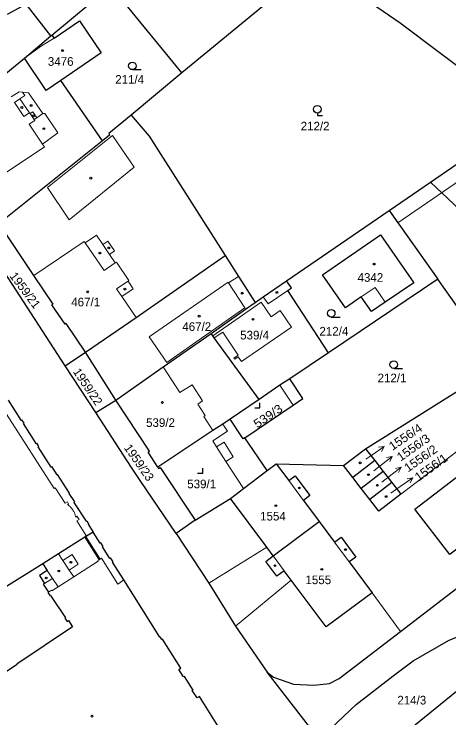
# Model space of a CAD drawing. Extents: x -679733 to -673243, y -1075091 to -1066557.
# Drawn here: x -676245.5 to -676159.8, y -1071507.3 to -1071368.7 of the extents above; entities that cross this region are included whole.
import ezdxf
from ezdxf.enums import TextEntityAlignment as Align

# ---------------------------------------------------------------- set-up
doc = ezdxf.new("R2010")
doc.units = 0
doc.header["$LTSCALE"] = 0.68
for name, color, linetype, lineweight in [('1', 7, 'Continuous', 25), ('13', 7, 'Continuous', 13), ('3', 7, 'Continuous', 25), ('4', 7, 'Continuous', 13), ('5', 7, 'Continuous', 25), ('7', 7, 'Continuous', 13)]:
    doc.layers.add(name, color=color, linetype=linetype, lineweight=lineweight)
doc.layers.add('2', color=7, linetype='Continuous')

msp = doc.modelspace()

# ---------------------------------------------------------------- linework, layer by layer
at = {"layer": '1'}
for p, q in [((-676212.44, -1071380.32), (-676226.41, -1071363.15)), ((-676212.44, -1071380.32), (-676222.41, -1071388.6)), ((-676228.06, -1071393.71), (-676236.26, -1071381.77)), ((-676228.06, -1071393.71), (-676248.45, -1071409.96)), ((-676191.8, -1071421.24), (-676171.58, -1071407.4)), ((-676171.58, -1071407.4), (-676161.97, -1071420.93)), ((-676235.41, -1071438), (-676231.41, -1071435.27)), ((-676183.52, -1071435.44), (-676191.17, -1071440.51)), ((-676197.19, -1071444.57), (-676202.93, -1071448.46)), ((-676180.56, -1071457.62), (-676176.23, -1071454.33)), ((-676174.42, -1071456.63), (-676178.74, -1071459.96)), ((-676172.75, -1071458.79), (-676177.06, -1071462.12)), ((-676171.07, -1071460.92), (-676175.38, -1071464.27)), ((-676209.79, -1071468.37), (-676213.52, -1071470.97)), ((-676194.42, -1071475.38), (-676185.39, -1071468.59)), ((-676239.8, -1071476.92), (-676247.99, -1071482.08))]:
    msp.add_line(p, q, dxfattribs=at)
for points in [[(-676238.22, -1071373.02), (-676238.02, -1071372.85), (-676226.41, -1071363.15), (-676236.03, -1071351.55)], [(-676145.96, -1071389.8), (-676154.3, -1071381.9), (-676169.39, -1071370.54), (-676186.36, -1071358.86), (-676212.44, -1071380.32)], [(-676238.22, -1071373.02), (-676243.11, -1071366.75), (-676246.82, -1071368.82), (-676248.8, -1071366.5), (-676248.42, -1071366.18), (-676250.62, -1071363.6)], [(-676238.02, -1071372.85), (-676237.59, -1071373.44), (-676232.58, -1071370.05), (-676228.32, -1071376.34), (-676236.26, -1071381.77)], [(-676260.75, -1071391.57), (-676243.45, -1071377.39), (-676238.22, -1071373.02)], [(-676236.26, -1071381.77), (-676239.14, -1071383.74), (-676243.45, -1071377.39)], [(-676222.41, -1071388.6), (-676226.79, -1071392.25), (-676226.65, -1071392.59), (-676228.06, -1071393.71)], [(-676222.41, -1071388.6), (-676218.87, -1071392.76), (-676203.88, -1071416.27)], [(-676171.58, -1071407.4), (-676163.43, -1071401.8), (-676145.96, -1071389.8)], [(-676213.52, -1071470.97), (-676220.62, -1071460.55), (-676222.34, -1071458), (-676229.36, -1071447.19), (-676235.41, -1071438), (-676251.88, -1071412.65), (-676256.11, -1071406.36), (-676264.1, -1071394.37)], [(-676231.41, -1071435.27), (-676235.21, -1071429.65), (-676235.41, -1071429.79), (-676238.01, -1071425.95), (-676237.8, -1071425.81), (-676241.59, -1071420.19), (-676248.45, -1071409.96)], [(-676231.41, -1071435.27), (-676221.41, -1071428.49), (-676203.88, -1071416.27)], [(-676203.88, -1071416.27), (-676201.28, -1071420.37), (-676197.99, -1071425.51)], [(-676197.99, -1071425.51), (-676196.39, -1071424.39), (-676191.8, -1071421.24)], [(-676183.52, -1071435.44), (-676191.55, -1071423.13), (-676190.84, -1071422.64), (-676191.8, -1071421.24)], [(-676176.23, -1071454.33), (-676149.98, -1071437.81), (-676161.97, -1071420.93), (-676183.52, -1071435.44)], [(-676206.67, -1071431.58), (-676199.87, -1071426.82), (-676197.99, -1071425.51)], [(-676195.61, -1071498.27), (-676194.33, -1071499.29), (-676190.45, -1071500.63), (-676186.39, -1071500.86), (-676183.3, -1071500.51), (-676181.45, -1071499.54), (-676169.32, -1071490.26), (-676155.77, -1071479.81), (-676116.82, -1071450.1), (-676105.46, -1071441.41), (-676103.63, -1071438.86), (-676102.31, -1071432.23), (-676103.85, -1071429.71)], [(-676225.43, -1071444.73), (-676216.09, -1071438.17), (-676206.67, -1071431.58)], [(-676197.19, -1071444.57), (-676206.02, -1071432.48), (-676206.31, -1071432.04), (-676206.67, -1071431.58)], [(-676229.36, -1071447.19), (-676225.43, -1071444.73), (-676231.41, -1071435.27)], [(-676200.04, -1071452.15), (-676190.47, -1071445.69), (-676188.55, -1071444.39), (-676191.17, -1071440.51)], [(-676191.17, -1071440.51), (-676193.11, -1071441.8), (-676197.19, -1071444.57)], [(-676246.66, -1071444.72), (-676244.11, -1071448.7), (-676243.98, -1071448.62), (-676243.58, -1071449.25), (-676243.71, -1071449.33), (-676241.17, -1071453.29), (-676241.04, -1071453.21), (-676240.64, -1071453.84), (-676240.77, -1071453.92), (-676238.22, -1071457.9), (-676238.09, -1071457.82), (-676237.06, -1071459.41), (-676236.97, -1071459.35), (-676234.59, -1071463.05), (-676234.68, -1071463.1), (-676233.56, -1071464.77), (-676233.68, -1071464.85), (-676231.3, -1071468.56), (-676231.17, -1071468.48), (-676230.78, -1071469.09), (-676230.9, -1071469.17), (-676229.92, -1071470.7)], [(-676217.15, -1071457.93), (-676219.06, -1071455), (-676218.77, -1071454.8), (-676225.43, -1071444.73)], [(-676202.93, -1071448.46), (-676204.37, -1071449.46), (-676206.28, -1071450.73), (-676217.15, -1071457.93)], [(-676200.04, -1071452.15), (-676200.31, -1071452.33), (-676202.93, -1071448.46)], [(-676202.84, -1071464.07), (-676200.3, -1071462.15), (-676195.58, -1071458.59), (-676200.04, -1071452.15)], [(-676176.23, -1071454.33), (-676174.42, -1071456.63), (-676172.75, -1071458.79), (-676171.07, -1071460.92)], [(-676145.96, -1071464.56), (-676159.64, -1071475.11), (-676166.53, -1071466.17), (-676152.74, -1071455.65)], [(-676217.15, -1071457.93), (-676216.99, -1071458.18), (-676216.67, -1071457.97), (-676209.79, -1071468.37), (-676202.84, -1071464.07)], [(-676195.58, -1071458.59), (-676193.83, -1071457.27), (-676180.56, -1071457.62)], [(-676193.83, -1071457.27), (-676191.37, -1071460.57), (-676190.08, -1071459.61), (-676187.17, -1071463.52), (-676188.46, -1071464.48), (-676185.39, -1071468.59)], [(-676171.07, -1071460.92), (-676169.25, -1071463.25), (-676173.62, -1071466.6), (-676175.38, -1071464.27), (-676177.06, -1071462.12), (-676178.74, -1071459.96), (-676180.56, -1071457.62)], [(-676194.42, -1071475.38), (-676195.7, -1071473.65), (-676202.84, -1071464.07)], [(-676185.39, -1071468.59), (-676182.35, -1071472.67), (-676181.06, -1071471.72), (-676178.16, -1071475.62), (-676179.44, -1071476.58), (-676174.94, -1071482.63), (-676184.01, -1071489.36), (-676190.87, -1071480.15), (-676192.24, -1071478.31), (-676193.71, -1071479.4), (-676195.89, -1071476.47), (-676194.42, -1071475.38)], [(-676229.92, -1071470.7), (-676231.2, -1071471.51), (-676231.33, -1071471.59), (-676231.54, -1071471.72), (-676236.72, -1071474.98), (-676239.8, -1071476.92)], [(-676205.35, -1071508.84), (-676208.95, -1071503.04), (-676209.37, -1071503.34), (-676210.36, -1071501.91), (-676210.22, -1071501.81), (-676211.92, -1071499.14), (-676212.06, -1071499.23), (-676213.03, -1071497.76), (-676212.61, -1071497.48), (-676216.24, -1071491.78), (-676216.33, -1071491.84), (-676216.66, -1071491.33), (-676216.74, -1071491.39), (-676223.87, -1071480.09), (-676226.09, -1071476.64), (-676225.97, -1071476.56), (-676226.46, -1071475.8), (-676226.58, -1071475.88), (-676228.03, -1071473.63), (-676227.91, -1071473.55), (-676228.39, -1071472.8), (-676228.52, -1071472.88), (-676229.92, -1071470.7)], [(-676213.52, -1071470.97), (-676207.08, -1071480.76), (-676201.86, -1071489.2), (-676195.61, -1071498.27)], [(-676239.8, -1071476.92), (-676238.93, -1071478.26), (-676240.49, -1071479.27), (-676239.49, -1071480.81), (-676239.75, -1071480.97), (-676238.66, -1071482.51), (-676238.81, -1071482.6), (-676238.36, -1071483.27), (-676238.27, -1071483.21), (-676235.37, -1071487.61), (-676235.46, -1071487.67), (-676235.04, -1071488.3), (-676234.74, -1071488.12), (-676233.96, -1071489.36), (-676244.91, -1071496.68), (-676244.85, -1071496.76), (-676246.97, -1071498.18), (-676247.02, -1071498.09), (-676256.21, -1071504.28), (-676239.52, -1071529.02)], [(-676185.21, -1071511.67), (-676182.99, -1071509.28), (-676178.08, -1071504.63), (-676170.77, -1071498.97), (-676166.87, -1071496.02), (-676159.91, -1071492.03), (-676149.18, -1071487.6), (-676135.18, -1071483.51), (-676133.82, -1071483.02)], [(-676133.82, -1071483.02), (-676138.35, -1071486.48), (-676140.02, -1071487.75), (-676150.11, -1071495.46), (-676151.27, -1071496.35), (-676171.66, -1071512.88), (-676174.11, -1071515.94), (-676174.47, -1071518.15), (-676173.82, -1071520.81), (-676172.53, -1071524.32)], [(-676174.44, -1071525.51), (-676176.89, -1071527.02), (-676186.01, -1071513.21), (-676186.25, -1071512.79), (-676185.21, -1071511.67), (-676195.61, -1071498.27)]]:
    msp.add_lwpolyline(points, dxfattribs=at)
msp.add_lwpolyline([(-676172.33, -1071425.46), (-676175.05, -1071427.31), (-676177.06, -1071424.41), (-676180.17, -1071426.58), (-676184.7, -1071420.09), (-676173.31, -1071412.2), (-676166.74, -1071421.62)], close=True, dxfattribs=at)
at = {"layer": '13'}
msp.add_lwpolyline([(-676171.58, -1071407.4), (-676169.84, -1071409.85), (-676143.73, -1071391.91), (-676145.96, -1071389.8), (-676163.43, -1071401.8)], close=True, dxfattribs=at)
at = {"layer": '3'}
for p, q in [((-676222.163, -1071379.67), (-676220.413, -1071379.67)), ((-676182.993, -1071428.38), (-676181.243, -1071428.38)), ((-676170.663, -1071438.47), (-676168.913, -1071438.47))]:
    msp.add_line(p, q, dxfattribs=at)
for points in [[(-676185.72, -1071388.212), (-676185.72, -1071388.71), (-676184.719, -1071388.71)], [(-676198.051, -1071446.23), (-676197.05, -1071446.23), (-676197.05, -1071445.23)], [(-676209.301, -1071459.1), (-676208.3, -1071459.1), (-676208.3, -1071458.1)]]:
    msp.add_lwpolyline(points, dxfattribs=at)
for centre in [(-676222.1629, -1071378.9198), (-676185.7193, -1071387.4609), (-676182.9929, -1071427.6298), (-676170.6629, -1071437.7198)]:
    msp.add_circle(centre, 0.75, dxfattribs=at)
at = {"layer": '4'}
for p, q in [((-676240.04, -1071375.01), (-676237.59, -1071373.44)), ((-676243.45, -1071377.39), (-676240.04, -1071375.01)), ((-676246.04, -1071385.05), (-676244.48, -1071384.02)), ((-676244.48, -1071384.02), (-676243.83, -1071384.08)), ((-676243.83, -1071384.08), (-676242.6, -1071384.21)), ((-676243.83, -1071384.08), (-676243.38, -1071384.74)), ((-676242.6, -1071384.21), (-676239.81, -1071388.32)), ((-676244.32, -1071385.38), (-676245.41, -1071386.12)), ((-676243.38, -1071384.74), (-676244.32, -1071385.38)), ((-676244.32, -1071385.38), (-676242.44, -1071388.15)), ((-676245.41, -1071386.12), (-676243.54, -1071388.87)), ((-676242.44, -1071388.15), (-676243.54, -1071388.87)), ((-676242.33, -1071388.32), (-676242.44, -1071388.15)), ((-676241.79, -1071387.95), (-676242.33, -1071388.32)), ((-676242.33, -1071388.32), (-676241.53, -1071389.5)), ((-676240.99, -1071389.14), (-676241.79, -1071387.95)), ((-676240.99, -1071389.14), (-676239.81, -1071388.32)), ((-676239.81, -1071388.32), (-676239.4, -1071388.31)), ((-676236.82, -1071392.12), (-676239.4, -1071388.31)), ((-676242.52, -1071390.39), (-676241.41, -1071389.67)), ((-676241.53, -1071389.5), (-676240.99, -1071389.14)), ((-676241.41, -1071389.67), (-676241.53, -1071389.5)), ((-676239.87, -1071394.32), (-676242.52, -1071390.39)), ((-676239.87, -1071394.32), (-676236.82, -1071392.12)), ((-676238.92, -1071402.89), (-676226.08, -1071392.62)), ((-676226.08, -1071392.62), (-676221.78, -1071398.89)), ((-676239.5, -1071394.85), (-676239.87, -1071394.32)), ((-676252.66, -1071403.68), (-676239.5, -1071394.85)), ((-676234.64, -1071409.24), (-676221.78, -1071398.89)), ((-676130.17, -1071433.29), (-676163.43, -1071401.8)), ((-676234.64, -1071409.24), (-676238.92, -1071402.89)), ((-676231.47, -1071413.78), (-676229.23, -1071412.25)), ((-676229.23, -1071412.25), (-676228, -1071414.09)), ((-676241.59, -1071420.19), (-676231.67, -1071413.49)), ((-676231.67, -1071413.49), (-676231.47, -1071413.78)), ((-676227.74, -1071419.23), (-676231.47, -1071413.78)), ((-676228, -1071414.09), (-676226.98, -1071413.4)), ((-676226.98, -1071413.4), (-676225.67, -1071415.35)), ((-676226.68, -1071416.04), (-676228, -1071414.09)), ((-676225.67, -1071415.35), (-676226.68, -1071416.04)), ((-676226.68, -1071416.04), (-676225.55, -1071417.72)), ((-676225.55, -1071417.72), (-676227.74, -1071419.23)), ((-676225.55, -1071417.72), (-676225.31, -1071417.57)), ((-676225.31, -1071417.57), (-676222.84, -1071421.19)), ((-676203.2, -1071421.62), (-676201.28, -1071420.37)), ((-676223.01, -1071421.3), (-676225.27, -1071422.84)), ((-676222.84, -1071421.19), (-676223.01, -1071421.3)), ((-676223.01, -1071421.3), (-676222, -1071422.8)), ((-676218.87, -1071432.25), (-676203.28, -1071421.49)), ((-676203.28, -1071421.49), (-676203.2, -1071421.62)), ((-676203.2, -1071421.62), (-676200.02, -1071426.58)), ((-676225.27, -1071422.84), (-676224.25, -1071424.33)), ((-676222, -1071422.8), (-676224.25, -1071424.33)), ((-676191.55, -1071423.13), (-676195.44, -1071425.78)), ((-676224.25, -1071424.33), (-676221.41, -1071428.49)), ((-676195.44, -1071425.78), (-676196.39, -1071424.39)), ((-676206.31, -1071432.04), (-676196.81, -1071425.42)), ((-676196.81, -1071425.42), (-676194.8, -1071428.3)), ((-676200.02, -1071426.58), (-676215.35, -1071437.35)), ((-676200.02, -1071426.58), (-676199.87, -1071426.82)), ((-676194.8, -1071428.3), (-676193.04, -1071427.08)), ((-676193.04, -1071427.08), (-676190.8, -1071430.33)), ((-676190.8, -1071430.33), (-676200.68, -1071437.09)), ((-676206.02, -1071432.48), (-676204.36, -1071431.35)), ((-676204.36, -1071431.35), (-676201.3, -1071435.86)), ((-676215.35, -1071437.35), (-676218.87, -1071432.25)), ((-676169.25, -1071463.25), (-676130.17, -1071433.29)), ((-676201.3, -1071435.86), (-676202.16, -1071436.44)), ((-676202.16, -1071436.44), (-676202.01, -1071436.69)), ((-676202.01, -1071436.69), (-676201.3, -1071436.2)), ((-676201.3, -1071436.2), (-676200.68, -1071437.09)), ((-676216.09, -1071438.17), (-676212.8, -1071443.23)), ((-676237.57, -1071462.12), (-676250.3, -1071442.38)), ((-676212.8, -1071443.23), (-676210.37, -1071441.69)), ((-676210.37, -1071441.69), (-676208.35, -1071444.88)), ((-676190.47, -1071445.69), (-676193.11, -1071441.8)), ((-676208.35, -1071444.88), (-676209.3, -1071445.51)), ((-676209.3, -1071445.51), (-676208.69, -1071446.46)), ((-676208.69, -1071446.46), (-676207.85, -1071447.76)), ((-676207.85, -1071447.76), (-676208.11, -1071447.92)), ((-676208.11, -1071447.92), (-676206.28, -1071450.73)), ((-676204.37, -1071449.46), (-676203.44, -1071450.86)), ((-676203.44, -1071450.86), (-676206.34, -1071452.77)), ((-676206.34, -1071452.77), (-676205.6, -1071453.94)), ((-676205.6, -1071453.94), (-676204.1, -1071452.99)), ((-676205.6, -1071453.94), (-676203.76, -1071456.82)), ((-676204.1, -1071452.99), (-676202.28, -1071455.89)), ((-676202.28, -1071455.89), (-676203.76, -1071456.82)), ((-676203.76, -1071456.82), (-676200.3, -1071462.15)), ((-676191.37, -1071460.57), (-676188.46, -1071464.48)), ((-676237.36, -1071461.99), (-676237.57, -1071462.12)), ((-676235.4, -1071465), (-676237.36, -1071461.99)), ((-676234.97, -1071464.74), (-676235.4, -1071465)), ((-676234.97, -1071464.74), (-676234.73, -1071465.11)), ((-676234.73, -1071465.11), (-676234.97, -1071465.27)), ((-676233.33, -1071467.75), (-676233.09, -1071467.58)), ((-676233.09, -1071467.58), (-676232.67, -1071468.21)), ((-676232.67, -1071468.21), (-676233.13, -1071468.52)), ((-676231.2, -1071471.51), (-676233.13, -1071468.52)), ((-676231.54, -1071471.72), (-676228.69, -1071476.14)), ((-676231.33, -1071471.59), (-676228.48, -1071476.01)), ((-676182.35, -1071472.67), (-676179.44, -1071476.58)), ((-676207.08, -1071480.76), (-676195.7, -1071473.65)), ((-676236.72, -1071474.98), (-676235.84, -1071476.32)), ((-676235.84, -1071476.32), (-676234.05, -1071475.14)), ((-676234.05, -1071475.14), (-676232.83, -1071476.99)), ((-676228.69, -1071476.14), (-676228.96, -1071476.32)), ((-676228.48, -1071476.01), (-676228.69, -1071476.14)), ((-676228.24, -1071475.85), (-676228.48, -1071476.01)), ((-676225.05, -1071480.93), (-676228.24, -1071475.85)), ((-676194.42, -1071475.38), (-676192.24, -1071478.31)), ((-676235.84, -1071476.32), (-676234.61, -1071478.17)), ((-676232.83, -1071476.99), (-676234.61, -1071478.17)), ((-676228.9, -1071476.4), (-676233.72, -1071479.52)), ((-676228.96, -1071476.32), (-676228.9, -1071476.4)), ((-676238.93, -1071478.26), (-676237.88, -1071479.81)), ((-676234.61, -1071478.17), (-676233.72, -1071479.52)), ((-676237.88, -1071479.81), (-676239.49, -1071480.81)), ((-676237.88, -1071479.81), (-676236.78, -1071481.49)), ((-676233.72, -1071479.52), (-676236.78, -1071481.49)), ((-676223.87, -1071480.09), (-676225.05, -1071480.93)), ((-676201.86, -1071489.2), (-676190.87, -1071480.15)), ((-676236.78, -1071481.49), (-676238.03, -1071482.25)), ((-676238.09, -1071482.16), (-676238.66, -1071482.51)), ((-676238.03, -1071482.25), (-676238.09, -1071482.16)), ((-676174.94, -1071482.63), (-676169.32, -1071490.26))]:
    msp.add_line(p, q, dxfattribs=at)
for points in [[(-676177.06, -1071424.41), (-676174.33, -1071422.55), (-676172.33, -1071425.46)], [(-676234.97, -1071465.27), (-676234.831, -1071465.368), (-676234.697, -1071465.471), (-676234.568, -1071465.581), (-676234.443, -1071465.696), (-676234.324, -1071465.816), (-676234.21, -1071465.942), (-676234.102, -1071466.072), (-676233.999, -1071466.207), (-676233.902, -1071466.346), (-676233.812, -1071466.49), (-676233.728, -1071466.637), (-676233.651, -1071466.788), (-676233.58, -1071466.942), (-676233.516, -1071467.099), (-676233.459, -1071467.258), (-676233.409, -1071467.42), (-676233.366, -1071467.584), (-676233.33, -1071467.75)]]:
    msp.add_lwpolyline(points, dxfattribs=at)
at = {"layer": '5'}
for centre in [(-676235.9068, -1071375.9192), (-676243.9368, -1071387.1192), (-676242.1268, -1071386.7292), (-676241.6268, -1071388.7592), (-676239.5868, -1071391.2792), (-676230.3568, -1071401.0292), (-676226.8268, -1071414.7692), (-676228.5668, -1071415.7692), (-676174.5468, -1071417.9392), (-676230.9668, -1071423.3992), (-676223.6368, -1071422.8592), (-676193.6868, -1071423.5192), (-676200.5168, -1071423.6892), (-676208.9968, -1071428.1892), (-676198.3968, -1071428.7992), (-676216.2568, -1071445.1992), (-676177.2968, -1071457.0692), (-676175.6168, -1071459.3992), (-676189.2668, -1071462.0192), (-676173.8968, -1071461.4792), (-676172.1768, -1071463.7192), (-676193.8768, -1071465.5092), (-676180.1668, -1071474.1492), (-676234.2868, -1071476.6392), (-676194.0568, -1071477.3092), (-676236.6468, -1071478.3592), (-676184.8268, -1071478.0392), (-676239.1368, -1071479.7392), (-676230.1268, -1071506.9492)]:
    msp.add_circle(centre, 0.175, dxfattribs=at)
at = {"layer": '7'}
for p, q in [((-676172.552, -1071453.839), (-676173.659, -1071454.003)), ((-676170.975, -1071455.822), (-676172.073, -1071456.044)), ((-676169.203, -1071457.954), (-676170.304, -1071458.157)), ((-676166.932, -1071460.039), (-676168.039, -1071460.203))]:
    msp.add_line(p, q, dxfattribs=at)
for points in [[(-676176.17, -1071456.38), (-676175.01, -1071455.56), (-676172.552, -1071453.839), (-676173.085, -1071454.823)], [(-676174.58, -1071458.63), (-676173.34, -1071457.67), (-676170.975, -1071455.822), (-676171.456, -1071456.834)], [(-676173.03, -1071460.85), (-676171.6, -1071459.76), (-676169.203, -1071457.954), (-676169.702, -1071458.957)], [(-676171.23, -1071463.06), (-676169.39, -1071461.76), (-676166.932, -1071460.039), (-676167.465, -1071461.023)]]:
    msp.add_lwpolyline(points, dxfattribs=at)

# ---------------------------------------------------------------- texts
at = {"layer": '2'}
for s, p in [('3476', (-676236.29, -1071378.91)), ('211/4', (-676222.7, -1071382.44)), ('212/2', (-676186.16, -1071391.63)), ('4342', (-676175.27, -1071421.43)), ('467/1', (-676231.37, -1071426.269)), ('467/2', (-676209.48, -1071431.1)), ('212/4', (-676182.46, -1071432.009)), ('539/4', (-676198.08, -1071432.779)), ('212/1', (-676171.01, -1071441.21)), ('539/2', (-676216.62, -1071449.999)), ('539/1', (-676208.51, -1071462.08)), ('1554', (-676194.46, -1071468.42)), ('1555', (-676185.53, -1071480.95)), ('214/3', (-676167.11, -1071504.64))]:
    msp.add_text(s, height=1.7, dxfattribs=at).set_placement(p, align=Align.CENTER)
for s, rotation, p in [('1959/21', 307, (-676243.971, -1071423.6025)), ('1959/22', 304, (-676231.6501, -1071442.5417)), ('1959/23', 305, (-676221.5377, -1071457.5025))]:
    msp.add_text(s, height=1.7, rotation=rotation, dxfattribs=at).set_placement(p, align=Align.CENTER)
at = {"layer": '2', "width": 1.1}
msp.add_text('539/3', height=1.7, rotation=34, dxfattribs=at).set_placement((-676194.9668, -1071448.5704), align=Align.CENTER)
at = {"layer": '2', "width": 1.05}
for s, rotation, p in [('1556/4', 34, (-676170.914, -1071454.714)), ('1556/3', 35, (-676169.312, -1071456.846)), ('1556/2', 35, (-676167.862, -1071458.976)), ('1556/1', 36, (-676165.76, -1071460.787))]:
    msp.add_text(s, height=1.7, rotation=rotation, dxfattribs=at).set_placement(p)

doc.saveas('drawing.dxf')
